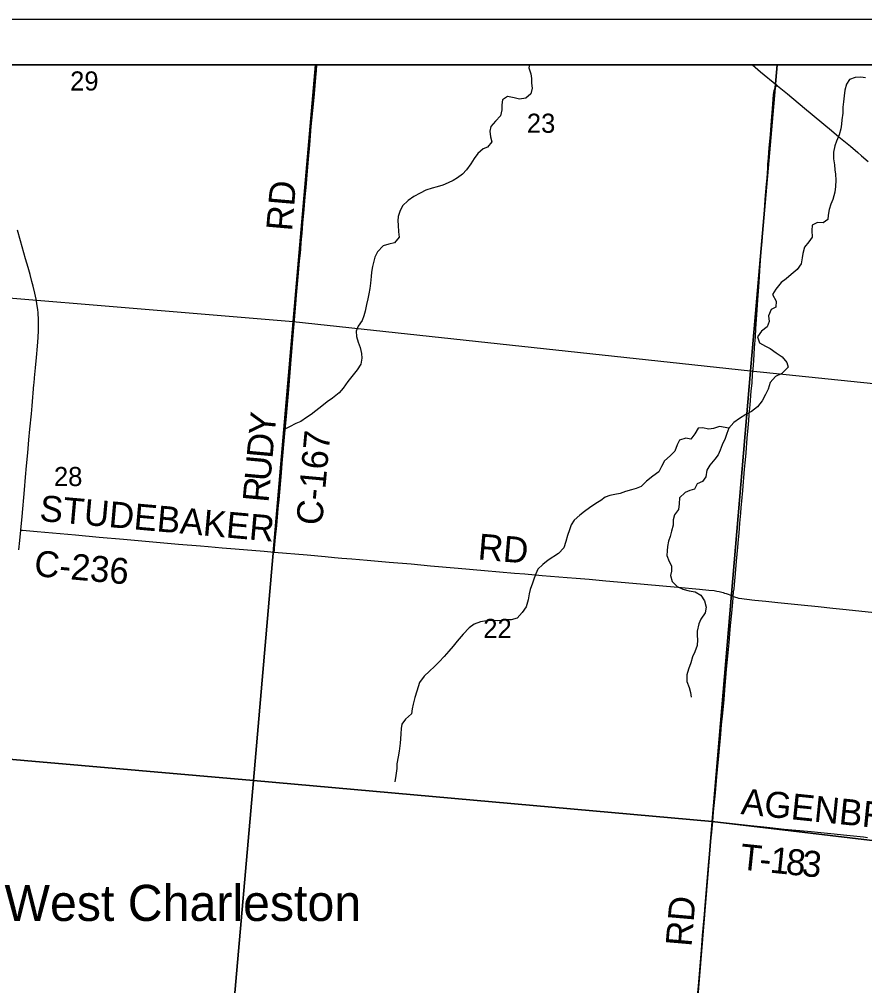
# Model space of a CAD drawing. Extents: x -38.1 to 35.9, y -2.7 to 28.5.
# Drawn here: x 11.759 to 13.609, y 17.716 to 19.831 of the extents above; entities that cross this region are included whole.
import ezdxf

# ---------------------------------------------------------------- set-up
doc = ezdxf.new("R2010")
doc.units = 0
for name, color, linetype in [('GM_X_City_Street_Text', 7, 'Continuous'), ('GM_X_Interchange_Ramps', 7, 'Continuous'), ('GM_X_Major_River_Text', 7, 'Continuous'), ('GM_X_Minor_Lake', 7, 'Continuous'), ('GM_X_Minor_River', 7, 'Continuous'), ('GM_X_Section', 7, 'Continuous'), ('GM_X_Township', 7, 'Continuous'), ('GM_X_Township_Subdivision_Text', 7, 'Continuous'), ('GM_X_US_Route', 7, 'Continuous'), ('SH_Border', 7, 'Continuous'), ('SH_Data', 7, 'Continuous')]:
    doc.layers.add(name, color=color, linetype=linetype)

msp = doc.modelspace()

# ---------------------------------------------------------------- linework, layer by layer
at = {"layer": 'GM_X_City_Street_Text'}
for points in [[(12.3168, 18.6645), (12.3171, 18.6678), (12.3176, 18.6733), (12.3199, 18.6974), (12.3222, 18.7227), (12.3255, 18.7599), (12.3274, 18.779), (12.3327, 18.8378), (12.3345, 18.8594), (12.341, 18.9325), (12.3436, 18.9622), (12.3487, 19.0204), (12.3535, 19.0767), (12.3593, 19.1485), (12.3621, 19.1813), (12.3641, 19.2072), (12.3657, 19.2268), (12.37, 19.2748), (12.3723, 19.3014), (12.374, 19.3199), (12.3747, 19.328), (12.3759, 19.3422), (12.3776, 19.3627), (12.3794, 19.3843), (12.382, 19.4147), (12.3846, 19.4425), (12.3864, 19.4623), (12.3896, 19.4988), (12.392, 19.5244), (12.3944, 19.5559), (12.398, 19.5965), (12.4024, 19.6453), (12.4047, 19.6679), (12.4076, 19.7037), (12.409, 19.719), (12.41, 19.7308)], [(11.7621, 18.7126), (11.7662, 18.7123), (11.7981, 18.7098), (11.8822, 18.7022), (11.9338, 18.6975), (11.9869, 18.693), (12.1075, 18.6823), (12.1557, 18.6782), (12.1723, 18.6768), (12.2029, 18.6742), (12.2313, 18.6717), (12.2951, 18.6663), (12.3168, 18.6645)], [(12.3168, 18.6645), (12.3892, 18.6583), (12.4284, 18.6548), (12.4486, 18.653), (12.4646, 18.6516), (12.4865, 18.6498), (12.5204, 18.647), (12.5687, 18.6429), (12.6164, 18.6387), (12.6585, 18.6348), (12.7197, 18.6296), (12.7773, 18.6244), (12.8101, 18.6214), (12.8429, 18.6187), (12.8651, 18.6168), (12.9029, 18.6135), (12.9576, 18.609), (12.9777, 18.6073), (13.0064, 18.6051), (13.0422, 18.6018), (13.0682, 18.5994), (13.1263, 18.5941), (13.2005, 18.5879), (13.2476, 18.5834), (13.2683, 18.5814), (13.2793, 18.5802), (13.2853, 18.5792), (13.2908, 18.5781), (13.2932, 18.5775), (13.2967, 18.5766), (13.2994, 18.5759), (13.3026, 18.5749), (13.3062, 18.5737), (13.3101, 18.5723), (13.3138, 18.5708), (13.3198, 18.5682), (13.3212, 18.5677)], [(13.3212, 18.5677), (13.3245, 18.5665), (13.3267, 18.5658), (13.3296, 18.5649), (13.3329, 18.5641), (13.3347, 18.5637), (13.3405, 18.5627), (13.3454, 18.562), (13.3511, 18.5614), (13.3573, 18.5607), (13.3619, 18.5603), (13.369, 18.5595), (13.3924, 18.557), (13.419, 18.5542), (13.4483, 18.5512), (13.4702, 18.5492), (13.5076, 18.5454), (13.5393, 18.5422), (13.5684, 18.539), (13.6032, 18.5353), (13.6238, 18.5332), (13.6663, 18.5288), (13.7086, 18.5245)]]:
    msp.add_lwpolyline(points, dxfattribs=at)
at = {"layer": 'GM_X_Interchange_Ramps'}
for points in [[(13.3632, 19.7308), (13.3814, 19.7157), (13.417, 19.6865), (13.4184, 19.6854), (13.44, 19.6676), (13.4772, 19.6366), (13.5365, 19.5874), (13.5528, 19.5739), (13.5781, 19.5529), (13.5942, 19.5391), (13.6022, 19.5323), (13.6165, 19.5194)], [(11.7579, 18.6694), (11.7598, 18.6898), (11.7621, 18.7126), (11.765, 18.7424), (11.7703, 18.8012), (11.7727, 18.8284), (11.7748, 18.8531), (11.7776, 18.8816), (11.7801, 18.9107), (11.7821, 18.9336), (11.7853, 18.9676), (11.7869, 18.9849), (11.791, 19.0312), (11.7913, 19.0343), (11.7922, 19.046), (11.7942, 19.0676), (11.7965, 19.0904), (11.7987, 19.1152), (11.8002, 19.1344), (11.801, 19.1494), (11.8012, 19.1574), (11.8009, 19.173), (11.8001, 19.188), (11.7993, 19.1954), (11.7982, 19.204), (11.7975, 19.2084), (11.7957, 19.2182), (11.7929, 19.2316), (11.7892, 19.2467), (11.7866, 19.2569), (11.7823, 19.2725), (11.778, 19.2874), (11.7726, 19.3065), (11.7616, 19.346), (11.7552, 19.3694)]]:
    msp.add_lwpolyline(points, dxfattribs=at)
at = {"layer": 'GM_X_Major_River_Text'}
for points in [[(13.3212, 18.5677), (13.3223, 18.5768), (13.323, 18.5817), (13.3232, 18.5834), (13.3241, 18.5935), (13.3263, 18.6177), (13.3285, 18.6449), (13.3314, 18.6752), (13.3329, 18.6925), (13.3341, 18.7062), (13.336, 18.7278), (13.3379, 18.7501), (13.3388, 18.7619), (13.34, 18.7761), (13.3422, 18.7995), (13.3462, 18.8463), (13.3482, 18.8668), (13.3496, 18.8819), (13.3521, 18.9138), (13.3539, 18.9364), (13.3554, 18.9523), (13.3564, 18.9653), (13.3584, 18.9873), (13.361, 19.017), (13.3627, 19.0354), (13.3639, 19.0535), (13.3657, 19.073), (13.3671, 19.0973), (13.3682, 19.1123), (13.37, 19.1359), (13.3709, 19.1543), (13.3735, 19.1945), (13.3743, 19.2063), (13.3778, 19.2551), (13.3788, 19.2675), (13.3805, 19.2923), (13.3828, 19.3226), (13.3844, 19.3435), (13.3869, 19.3763), (13.3878, 19.3881), (13.389, 19.4036), (13.3906, 19.4233), (13.3915, 19.4363), (13.3945, 19.4702), (13.3954, 19.4832), (13.3964, 19.4942), (13.3971, 19.5047), (13.3974, 19.5134), (13.3985, 19.5266), (13.3995, 19.5392), (13.4003, 19.5485), (13.4028, 19.5787), (13.4051, 19.6084), (13.4071, 19.6356), (13.4098, 19.6653), (13.4111, 19.6752), (13.4115, 19.6772), (13.4121, 19.6789), (13.4132, 19.681), (13.4146, 19.6831), (13.417, 19.6865)], [(13.2764, 18.075), (13.2784, 18.0963), (13.2823, 18.1378), (13.2856, 18.1737), (13.2871, 18.1891), (13.289, 18.2108), (13.294, 18.2658), (13.296, 18.2868), (13.2983, 18.3122), (13.3012, 18.3419), (13.3039, 18.3728), (13.3055, 18.3895), (13.307, 18.4081), (13.3105, 18.4439), (13.3124, 18.4662), (13.3142, 18.486), (13.3157, 18.5039), (13.3182, 18.5311), (13.3204, 18.5553), (13.321, 18.5648), (13.3212, 18.5677)], [(13.2419, 17.6768), (13.2461, 17.7232), (13.2489, 17.7591), (13.2518, 17.7931), (13.2544, 17.8254), (13.2583, 17.8718), (13.2599, 17.8916), (13.2675, 17.9795), (13.2719, 18.0265), (13.2742, 18.0518), (13.2764, 18.075)], [(13.2764, 18.075), (13.2802, 18.0746), (13.3589, 18.0662), (13.3887, 18.0632), (13.4013, 18.0619), (13.4325, 18.0585), (13.4671, 18.0553), (13.4919, 18.0527), (13.5129, 18.0506), (13.5352, 18.0484), (13.5699, 18.0448), (13.6065, 18.0411), (13.6156, 18.0402)]]:
    msp.add_lwpolyline(points, dxfattribs=at)
at = {"layer": 'GM_X_Section'}
for points in [[(12.8752, 19.7308), (12.8742, 19.7244), (12.8781, 19.7117), (12.8801, 19.701), (12.8802, 19.6907), (12.8811, 19.6801), (12.8781, 19.6676), (12.8672, 19.6584), (12.8535, 19.656), (12.8418, 19.659), (12.8277, 19.6616), (12.8161, 19.6543), (12.8147, 19.6433), (12.8152, 19.633), (12.8122, 19.6198), (12.8013, 19.6082), (12.7911, 19.5963), (12.7885, 19.5861), (12.7901, 19.5739), (12.7933, 19.5624), (12.7839, 19.5512), (12.7739, 19.5473), (12.7626, 19.5369), (12.7547, 19.5261), (12.7471, 19.5141), (12.7377, 19.5014), (12.7291, 19.4917), (12.7178, 19.4836), (12.7082, 19.4781), (12.6974, 19.4727), (12.6855, 19.468), (12.6732, 19.4642), (12.6625, 19.4614), (12.6483, 19.4568), (12.6359, 19.4499), (12.6224, 19.4426), (12.61, 19.4345), (12.5979, 19.4223), (12.5919, 19.4102), (12.5882, 19.3993), (12.5872, 19.3894), (12.5881, 19.3799), (12.5885, 19.3654), (12.5901, 19.3539), (12.5803, 19.3416), (12.5677, 19.3389), (12.555, 19.335), (12.5425, 19.322), (12.5372, 19.31), (12.5321, 19.2895), (12.5299, 19.2774), (12.5289, 19.2679), (12.5278, 19.2535), (12.5264, 19.2417), (12.5242, 19.23), (12.5216, 19.219), (12.5186, 19.2069), (12.5156, 19.1917), (12.5127, 19.1815), (12.509, 19.1714), (12.5003, 19.159), (12.4962, 19.1484), (12.497, 19.1362), (12.5005, 19.1244), (12.5048, 19.1125), (12.5075, 19.0994), (12.5088, 19.0891), (12.5065, 19.0762), (12.4986, 19.0635), (12.4782, 19.0381), (12.4675, 19.0235), (12.4593, 19.0135), (12.4441, 19.0016), (12.4329, 18.9935), (12.4212, 18.9843), (12.408, 18.9736), (12.3979, 18.9659), (12.3875, 18.9589), (12.3747, 18.9508), (12.3643, 18.9461), (12.3504, 18.9385), (12.3373, 18.9319)], [(13.6111, 19.7024), (13.6009, 19.7041), (13.5883, 19.7037), (13.5757, 19.6991), (13.5693, 19.689), (13.5656, 19.6754), (13.5645, 19.6636), (13.563, 19.6503), (13.5616, 19.6386), (13.5609, 19.6256), (13.5593, 19.6105), (13.5583, 19.601), (13.5566, 19.5911), (13.5536, 19.5779), (13.5471, 19.564), (13.5435, 19.5542), (13.5405, 19.5402), (13.5408, 19.5253), (13.5428, 19.5123), (13.544, 19.5016), (13.5453, 19.4917), (13.5457, 19.4784), (13.5454, 19.4651), (13.5436, 19.4526), (13.5397, 19.4367), (13.5349, 19.4262), (13.5312, 19.4148), (13.5293, 19.4019), (13.5287, 19.3924), (13.5183, 19.3855), (13.5061, 19.3858), (13.4942, 19.3804), (13.4931, 19.3682), (13.4939, 19.3537), (13.4872, 19.344), (13.4777, 19.3317), (13.4736, 19.3185), (13.4722, 19.3086), (13.4699, 19.2957), (13.4613, 19.2834), (13.4484, 19.2723), (13.4371, 19.2627), (13.4263, 19.2546), (13.4149, 19.2404), (13.407, 19.2284), (13.4154, 19.2141), (13.4143, 19.2008), (13.4046, 19.1953), (13.3989, 19.1818), (13.3998, 19.1692), (13.3957, 19.1575), (13.3832, 19.1483), (13.3745, 19.1356), (13.3792, 19.1225), (13.3923, 19.1153), (13.4021, 19.1101), (13.4152, 19.1011), (13.4282, 19.092), (13.439, 19.0799), (13.4414, 19.0696), (13.4277, 19.0555), (13.4138, 19.0493), (13.4021, 19.0355), (13.3975, 19.0216), (13.3923, 19.0095), (13.3847, 18.9956), (13.3745, 18.9829), (13.3613, 18.9726), (13.3489, 18.9661), (13.3354, 18.9569), (13.3226, 18.9481), (13.312, 18.9358), (13.3075, 18.9241), (13.3038, 18.9135), (13.2974, 18.8996), (13.2925, 18.8875), (13.2884, 18.8777), (13.2813, 18.868), (13.2704, 18.8546), (13.2636, 18.8441), (13.2617, 18.8293), (13.2542, 18.8188), (13.2427, 18.8141), (13.2363, 18.8025), (13.2267, 18.7993), (13.2159, 18.795), (13.2038, 18.7835), (13.2031, 18.7706), (13.2013, 18.7577), (13.1926, 18.7461), (13.1901, 18.7351), (13.1901, 18.7237), (13.1864, 18.7101), (13.183, 18.6984), (13.1797, 18.6885), (13.1775, 18.6768), (13.1765, 18.6673)], [(13.312, 18.9358), (13.2915, 18.9397), (13.2781, 18.9354), (13.2678, 18.9334), (13.2538, 18.9368), (13.2443, 18.9359), (13.2371, 18.9235), (13.2288, 18.9115), (13.2175, 18.9141), (13.204, 18.9099), (13.1984, 18.8997), (13.1939, 18.8858), (13.183, 18.8754), (13.1709, 18.8646), (13.1645, 18.8522), (13.1589, 18.8402), (13.1457, 18.8306), (13.1317, 18.8195), (13.1196, 18.8084), (13.1092, 18.8037), (13.0989, 18.8009), (13.0855, 18.7971), (13.0736, 18.7932), (13.0621, 18.7908), (13.051, 18.7884), (13.041, 18.7848), (13.0313, 18.7775), (13.0209, 18.7709), (13.0065, 18.7617), (12.9957, 18.7532), (12.9856, 18.7458), (12.9735, 18.7343), (12.9664, 18.7246), (12.9627, 18.7133), (12.959, 18.7012), (12.9552, 18.688), (12.9503, 18.674), (12.9393, 18.6617), (12.9161, 18.647), (12.9048, 18.6378), (12.8939, 18.627), (12.8891, 18.6173), (12.8854, 18.6074), (12.8821, 18.5969), (12.8772, 18.5829), (12.875, 18.5731), (12.8724, 18.5598), (12.8682, 18.5451), (12.8595, 18.5323), (12.8482, 18.5201), (12.8355, 18.5166), (12.8249, 18.5164), (12.8142, 18.5152), (12.8046, 18.5143), (12.7909, 18.5146), (12.7814, 18.5141), (12.7684, 18.5117), (12.7546, 18.5067), (12.7433, 18.499), (12.7304, 18.4849), (12.7175, 18.4696), (12.7085, 18.4588), (12.699, 18.448), (12.6885, 18.4364), (12.6779, 18.4245), (12.6678, 18.4145), (12.6568, 18.4041), (12.6451, 18.3933), (12.6345, 18.3791), (12.6291, 18.3602), (12.6245, 18.3467), (12.6211, 18.3319), (12.619, 18.3217), (12.6175, 18.3103), (12.6039, 18.2992), (12.596, 18.288), (12.5946, 18.2785), (12.594, 18.2671), (12.5933, 18.2561), (12.5923, 18.2466), (12.59, 18.2292), (12.5877, 18.2163), (12.5855, 18.2011), (12.5848, 18.1909), (12.5829, 18.1753), (12.581, 18.162)], [(13.1765, 18.6673), (13.1759, 18.657), (13.1809, 18.644), (13.186, 18.6343), (13.186, 18.6229), (13.1843, 18.6131), (13.1874, 18.6), (13.1985, 18.5895), (13.2113, 18.5835), (13.2253, 18.5797), (13.2378, 18.5779), (13.2502, 18.5703), (13.2582, 18.5579), (13.2624, 18.5441), (13.2598, 18.532), (13.2507, 18.5178), (13.2459, 18.5076), (13.2425, 18.4917), (13.2422, 18.4822), (13.2435, 18.4723), (13.2424, 18.4598), (13.2371, 18.4462), (13.2326, 18.4356), (13.2285, 18.4224), (13.2236, 18.4081), (13.2198, 18.396), (13.2202, 18.3811), (13.2248, 18.3681), (13.2276, 18.3574), (13.2293, 18.3474)]]:
    msp.add_lwpolyline(points, dxfattribs=at)
at = {"layer": 'GM_X_US_Route'}
for points in [[(14.9146, 19.7308), (8.1146, 19.7308), (8.1146, 17.8763), (8.2228, 17.8761), (8.7564, 17.8708), (8.7662, 17.8706), (9.0262, 17.8689), (9.5019, 17.8671), (9.8985, 17.8644), (9.9118, 17.8643), (10.4152, 17.8803), (10.3361, 17.7853), (10.2437, 17.6904)], [(14.9146, 19.7308), (11.2375, 19.7308)]]:
    msp.add_lwpolyline(points, dxfattribs=at)
for points in [[(12.4074, 19.7308), (11.4013, 19.7308), (11.3585, 19.2527), (12.358, 19.1694)], [(13.4179, 19.7308), (12.4074, 19.7308), (12.358, 19.1694), (13.359, 19.0616)], [(14.4359, 19.7308), (13.4179, 19.7308), (13.359, 19.0616), (14.3649, 18.9578)], [(11.3585, 19.2527), (12.358, 19.1694), (12.2713, 18.1647), (11.2671, 18.2524)], [(12.358, 19.1694), (13.359, 19.0616), (13.2752, 18.0746), (12.2713, 18.1647)], [(13.359, 19.0616), (14.3649, 18.9578), (14.2779, 17.9561), (13.2752, 18.0746)], [(11.2671, 18.2524), (12.2713, 18.1647), (12.1826, 17.1517), (11.6659, 17.2023), (11.175, 17.2383)], [(13.2752, 18.0746), (13.1908, 17.0449), (12.1826, 17.1517), (12.2713, 18.1647)], [(13.2752, 18.0746), (14.2779, 17.9561), (14.1898, 16.9568), (13.1908, 17.0449)]]:
    msp.add_lwpolyline(points, close=True, dxfattribs=at)
at = {"layer": 'SH_Border'}
msp.add_line((8.1146, 19.7308), (14.9146, 19.7308), dxfattribs=at)
at = {"layer": 'SH_Data'}
msp.add_line((8.0146, 19.8308), (15.0146, 19.8308), dxfattribs=at)

# ---------------------------------------------------------------- texts
at = {"layer": 'GM_X_Minor_Lake'}
for s, height, rotation, p in [('AGENBROAD', 0.05682, 354.1496, (13.3369, 18.0913)), ('T', 0.0568, 354.0626, (13.3345, 17.9701)), ('1', 0.0568, 354.0876, (13.4, 17.9633)), ('8', 0.0568, 354.1532, (13.4349, 17.9597)), ('3', 0.0568, 354.3709, (13.4699, 17.9561)), ('-', 0.0568, 354.0713, (13.3768, 17.9657)), ('RD', 0.05682, 85.0691, (13.2299, 17.7998))]:
    msp.add_text(s, height=height, rotation=rotation, dxfattribs=at).set_placement(p)
at = {"layer": 'GM_X_Minor_River'}
for s, p in [('29', (11.8701, 19.6749)), ('23', (12.8697, 19.5824)), ('28', (11.8347, 18.8091)), ('22', (12.7743, 18.4765))]:
    msp.add_text(s, height=0.04186, rotation=0, dxfattribs=at).set_placement(p)
at = {"layer": 'GM_X_Township'}
for s, height, rotation, p in [('RD', 0.05682, 85.0733, (12.3557, 19.3659)), ('Y', 0.0568, 84.6374, (12.3174, 18.9179)), ('D', 0.0568, 84.8075, (12.3129, 18.8682)), ('C-167', 0.05682, 84.7798, (12.4213, 18.7218)), ('U', 0.0568, 84.8056, (12.3083, 18.8184)), ('R', 0.0568, 84.8059, (12.3041, 18.7719)), ('STUDEBAKER', 0.05682, 354.9178, (11.8018, 18.733)), ('RD', 0.05682, 355.1142, (12.7612, 18.6487)), ('C-236', 0.05682, 354.781, (11.7899, 18.6124))]:
    msp.add_text(s, height=height, rotation=rotation, dxfattribs=at).set_placement(p)
at = {"layer": 'GM_X_Township_Subdivision_Text'}
msp.add_text('West Charleston', height=0.078977, rotation=0, dxfattribs=at).set_placement((11.7264, 17.8573))

doc.saveas('drawing.dxf')
